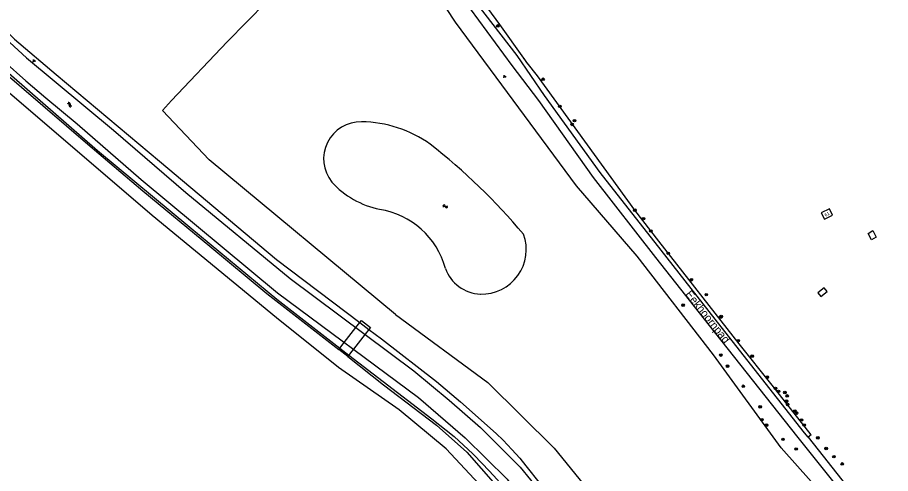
# Model space of a CAD drawing. Extents: x 124000 to 129000, y 395500 to 397503.
# Drawn here: x 128224.2 to 128496.9, y 396100.2 to 396242.7 of the extents above; entities that cross this region are included whole.
import ezdxf

# ---------------------------------------------------------------- set-up
doc = ezdxf.new("R2010")
doc.units = 0
for name, color, linetype in [('gg-afsc-draadraster', 7, 'Continuous'), ('gg-afsc-hekwerk', 7, 'Continuous'), ('gg-afsc-muur', 7, 'Continuous'), ('gg-anno-huisnummerreeks BGT', 7, 'Continuous'), ('gg-anno-openbare ruimte label', 7, 'Continuous'), ('gg-bbg-gedigitaliseerde bijgebouw', 7, 'Continuous'), ('gg-bbg-hoofdgebouw', 7, 'Continuous'), ('gg-knt-bronhoudergrens', 7, 'Continuous'), ('gg-knt-onverhard', 7, 'Continuous'), ('gg-kntw-bovenkant insteek waterloop', 7, 'Continuous'), ('gg-kntw-waterlijn', 7, 'Continuous'), ('gg-kwrk-kunstwerk niveau 01', 7, 'Continuous'), ('gt-grn-groengrens', 7, 'Continuous'), ('gt-symb-boom', 7, 'Continuous'), ('gt-symb-groenvak', 7, 'Continuous'), ('gt-symb-watersymbool', 7, 'Continuous')]:
    doc.layers.add(name, color=color, linetype=linetype)

# ---------------------------------------------------------------- blocks, each defined once
blk = doc.blocks.new('gt0-BOOM')
at = {"layer": 'gt-symb-boom'}
for radius in [0.4, 0.2]:
    blk.add_circle((0, 0), radius, dxfattribs=at)
blk = doc.blocks.new('gt0-WA')
at = {"layer": 'gt-symb-watersymbool'}
for centre, start, end in [((-0.32, 0.02), 28.0725, 151.9275), ((0.43, 0.42), 208.0725, 331.9275), ((-0.32, -0.43), 28.0725, 151.9275), ((0.43, -0.03), 208.0725, 331.9275)]:
    blk.add_arc(centre, 0.425, start, end, dxfattribs=at)
blk = doc.blocks.new('gt0-GRVAK')
at = {"layer": 'gt-symb-groenvak'}
for p, q in [((-0.11, 0.19), (-0.23, 0.24)), ((-0.18, 0.15), (0.09, 0.15)), ((-0.09, 0.21), (-0.16, 0.32)), ((-0.05, 0.21), (-0.05, 0.39)), ((0, 0.21), (0.06, 0.32)), ((0.01, 0.19), (0.13, 0.24)), ((0.26, -0.05), (0.2, 0.06)), ((0.3, -0.05), (0.3, 0.13)), ((0.35, -0.05), (0.41, 0.06)), ((-0.25, -0.23), (-0.36, -0.18)), ((-0.32, -0.26), (-0.05, -0.26)), ((-0.23, -0.21), (-0.29, -0.09)), ((-0.18, -0.2), (-0.18, -0.02)), ((-0.14, -0.21), (-0.07, -0.09)), ((-0.12, -0.23), (0, -0.18)), ((0.24, -0.07), (0.12, -0.02)), ((0.17, -0.11), (0.44, -0.11)), ((0.37, -0.07), (0.49, -0.02))]:
    blk.add_line(p, q, dxfattribs=at)

msp = doc.modelspace()

# ---------------------------------------------------------------- linework, layer by layer
at = {"layer": 'gg-afsc-draadraster'}
msp.add_lwpolyline([(128472.17, 396112.34), (128459.99, 396127.81), (128449.65, 396140.78), (128424.5, 396172.82), (128422.02, 396176.02), (128417.05, 396182.52)], dxfattribs=at)
at = {"layer": 'gg-afsc-hekwerk'}
for p, q in [((128383.28, 396228.71), (128382.51, 396229.86)), ((128386.6, 396224.48), (128383.37, 396228.58))]:
    msp.add_line(p, q, dxfattribs=at)
msp.add_lwpolyline([(128382.4, 396229.98), (128374.86, 396240.57), (128371.11, 396245.69)], dxfattribs=at)
at = {"layer": 'gg-afsc-muur'}
for p, q in [((128382.51, 396229.86), (128382.4, 396229.98)), ((128383.37, 396228.58), (128383.28, 396228.71))]:
    msp.add_line(p, q, dxfattribs=at)
for points in [[(128382.51, 396229.86), (128382.39, 396229.76), (128382.29, 396229.88), (128382.4, 396229.98)], [(128383.37, 396228.58), (128383.25, 396228.5), (128383.16, 396228.62), (128383.28, 396228.71)]]:
    msp.add_lwpolyline(points, dxfattribs=at)
at = {"layer": 'gg-bbg-gedigitaliseerde bijgebouw'}
for points in [[(128489.93, 396175.26), (128491.36, 396176.12), (128492.43, 396174.13), (128491, 396173.27), (128489.93, 396175.26)], [(128476.21, 396158.29), (128474.25, 396156.74), (128475.18, 396155.57), (128477.14, 396157.12), (128476.21, 396158.29)]]:
    msp.add_lwpolyline(points, dxfattribs=at)
at = {"layer": 'gg-bbg-hoofdgebouw'}
msp.add_lwpolyline([(128475.29, 396181.69), (128476.25, 396179.75), (128478.82, 396180.95), (128477.86, 396182.89), (128475.29, 396181.69)], dxfattribs=at)
at = {"layer": 'gg-knt-bronhoudergrens'}
msp.add_line((128342.22, 396149.94), (128284.01, 396198.23), dxfattribs=at)
for points in [[(128406.82, 396063.61), (128396.8, 396069.82), (128390.58, 396074.58), (128375.64, 396089.13), (128358.04, 396107.92), (128343.36, 396120.09), (128324.44, 396133.32), (128305.12, 396148.93), (128266.23, 396180.81), (128215.7, 396224.07), (128207.89, 396231.61), (128191.22, 396247.95), (128182.36, 396256.75), (128175.08, 396263.83), (128160.2, 396279.1), (128152.59, 396287.31), (128136.19, 396303.58), (128113.96, 396324.48), (128102.06, 396333.87), (128090.32, 396342.4)], [(128351.08, 396254.42), (128346.72, 396255.11), (128339.84, 396253.66), (128332.57, 396253.92), (128325.16, 396256.43), (128312.59, 396257.76), (128308.09, 396253.92), (128289.7, 396235.14), (128272.24, 396216.75), (128269.46, 396213.71), (128284.01, 396198.23)], [(128342.22, 396149.94), (128371.06, 396128.64), (128391.83, 396108.14), (128410.35, 396085.38), (128405.51, 396079.97)]]:
    msp.add_lwpolyline(points, dxfattribs=at)
at = {"layer": 'gg-knt-onverhard'}
for points in [[(128000.98, 396178.6), (128006.1, 396182.14), (128013.31, 396196.13), (128031.75, 396231.95), (128046.52, 396260.62), (128088.42, 396345.39), (128088.42, 396347.32), (128083.6, 396350.05), (128085.77, 396353.19), (128092.04, 396348.2), (128097.91, 396340.07), (128114.87, 396327.68), (128152.34, 396292.13), (128217.89, 396227.27), (128246.11, 396203.14), (128263.34, 396188.52), (128284.21, 396171.3), (128302.06, 396156.45), (128324.53, 396138.98)], [(128471.19, 396111.57), (128470.07, 396113), (128461.57, 396123.66), (128443.99, 396146.03), (128425.27, 396170.03), (128406.23, 396194.29), (128388.8, 396218.38), (128380.31, 396230.88), (128365.27, 396250.36), (128349.96, 396270.62), (128337.78, 396284.84), (128299.36, 396333.03)], [(128337.04, 396281.59), (128348.21, 396268.54), (128362.96, 396249.12), (128378.57, 396227.68), (128386.98, 396216.76), (128404.05, 396192.76), (128423.45, 396167.77), (128441.79, 396144.49), (128467.95, 396111.47), (128490.41, 396083.32), (128489.95, 396081)], [(128327.34, 396136.79), (128338.55, 396127.95), (128355.05, 396115.37), (128364.51, 396106.96), (128378, 396091.59), (128392.46, 396076), (128399.59, 396071.36), (128407.66, 396068.48)], [(128471.19, 396111.57), (128483.22, 396096.26), (128496.92, 396079.67)]]:
    msp.add_lwpolyline(points, dxfattribs=at)
at = {"layer": 'gg-kntw-bovenkant insteek waterloop'}
for p, q in [((128331.11, 396147.43), (128333.94, 396145.28)), ((128324.89, 396139.44), (128327.69, 396137.25))]:
    msp.add_line(p, q, dxfattribs=at)
for points in [[(128000, 396449.55), (128003.78, 396444.8), (128015.17, 396434.32), (128028.17, 396423.29), (128043.84, 396409.67), (128059.07, 396396.05), (128070.34, 396384.11), (128082.49, 396371.9), (128091.24, 396362.41), (128099.97, 396354.38), (128111.19, 396345.36), (128125.23, 396333.03), (128140.04, 396318.81), (128154.98, 396304.6), (128171.89, 396286.77), (128191.13, 396268.25), (128211.58, 396247.41), (128223.27, 396235.92), (128236.28, 396224.89), (128268.49, 396197.82), (128305.13, 396167.16), (128331.11, 396147.43)], [(128000, 396437.01), (128005.44, 396431.4), (128010.47, 396426.96), (128021.99, 396417.22), (128039.89, 396401.15), (128054.98, 396387.24), (128070.54, 396371.28), (128083.43, 396357.62), (128096.76, 396344.85), (128112.86, 396331.09), (128131.64, 396314.75), (128151.03, 396296.08), (128172.38, 396273.65), (128196.53, 396249.23), (128218.15, 396228.11), (128249.19, 396201.17), (128278, 396177.25), (128305.18, 396154.76), (128324.89, 396139.44)], [(128333.94, 396145.28), (128337.89, 396142.28), (128355.02, 396128.98), (128362.55, 396122.68), (128373.72, 396112.76), (128375.88, 396110.67), (128378.65, 396107.79), (128381.08, 396105.01), (128382.97, 396102.68), (128387.49, 396096.97), (128391.34, 396092.36), (128395.26, 396087.88), (128398.65, 396084.2), (128400.22, 396082.67), (128400.99, 396082.03), (128401.8, 396081.46), (128402.29, 396081.18), (128403.18, 396080.75), (128404.1, 396080.39), (128405.51, 396079.97)], [(128327.69, 396137.25), (128353.59, 396117.29), (128360.54, 396111.81), (128366.38, 396106.34), (128369.56, 396103.15), (128372.98, 396099.5), (128382.55, 396088.83), (128385.85, 396085.07), (128389.98, 396080.29), (128391.99, 396078.06), (128393.39, 396076.62), (128394.95, 396075.12), (128396.5, 396073.83), (128397.31, 396073.25), (128398.5, 396072.54), (128399.39, 396072.13), (128400.32, 396071.78), (128401.27, 396071.49), (128403.23, 396071.04), (128408.01, 396070.22)]]:
    msp.add_lwpolyline(points, dxfattribs=at)
for centre, radius, start, end in [((128331.4, 396198.53), 11.59, 88.6678, 218.534), ((128331.42, 396173.02), 37.1, 54.2355, 89.6115), ((128231.32, 396047.64), 197.5, 40.1526, 51.9291), ((128343.04, 396210.25), 28.05, 222.4532, 258.2031), ((128333.29, 396157.63), 25.47, 15.278, 80.9311), ((128369.19, 396170.23), 13.92, 268.2388, 20.005), ((128369.2, 396168.33), 12.02, 199.3604, 267.9268)]:
    msp.add_arc(centre, radius, start, end, dxfattribs=at)
at = {"layer": 'gg-kntw-waterlijn'}
for points in [[(128221.78, 396234.93), (128227.03, 396230.14), (128254.2, 396207.47), (128276.73, 396188.01), (128309.39, 396161.19), (128347.99, 396132.34), (128358.99, 396123.2), (128368.77, 396114.59), (128381.21, 396102.26), (128390.89, 396090.38)], [(128219.98, 396229), (128226.74, 396222.91), (128233.04, 396217.58), (128242.85, 396209.46), (128262.83, 396192.09), (128305.39, 396156.73), (128349.46, 396123.99), (128364.03, 396111.4), (128377.19, 396098.48), (128385.94, 396086.65), (128392.13, 396079.75), (128396.16, 396076.26), (128401.61, 396073.24), (128406.14, 396071.9), (128427.67, 396068.51), (128435.38, 396067.69), (128443.09, 396067.88), (128454.98, 396067.92), (128457.32, 396066.63)]]:
    msp.add_lwpolyline(points, dxfattribs=at)
at = {"layer": 'gg-kwrk-kunstwerk niveau 01'}
for p, q in [((128329.89, 396145.86), (128331.11, 396147.43)), ((128326.27, 396141.22), (128329.89, 396145.86)), ((128332.74, 396143.74), (128329.13, 396139.09)), ((128333.94, 396145.28), (128332.74, 396143.74)), ((128324.89, 396139.44), (128326.27, 396141.22)), ((128324.53, 396138.98), (128324.89, 396139.44)), ((128327.34, 396136.79), (128324.53, 396138.98)), ((128328.56, 396138.37), (128327.69, 396137.25)), ((128329.13, 396139.09), (128328.56, 396138.37)), ((128327.69, 396137.25), (128327.34, 396136.79))]:
    msp.add_line(p, q, dxfattribs=at)
msp.add_lwpolyline([(128331.11, 396147.43), (128331.62, 396148.09), (128334.43, 396145.91), (128333.94, 396145.28)], dxfattribs=at)
at = {"layer": 'gt-grn-groengrens'}
for p, q in [((128417.05, 396182.52), (128386.6, 396224.48)), ((128472.17, 396112.34), (128471.19, 396111.57))]:
    msp.add_line(p, q, dxfattribs=at)
msp.add_lwpolyline([(128476.72, 396080.55), (128476.37, 396092.92), (128462.74, 396108.27), (128441.57, 396137.37), (128417.76, 396168.2), (128398.84, 396190.16), (128361.01, 396241.22), (128352.54, 396254.19), (128351.08, 396254.42)], dxfattribs=at)

# ---------------------------------------------------------------- block references
at = {"layer": 'gt-symb-boom'}
for p in [(128374.2, 396240.09), (128388.37, 396223.43), (128393.59, 396214.98), (128397.43, 396209.32), (128398.19, 396210.5), (128417.05, 396182.52), (128419.74, 396179.87), (128422.02, 396176.02), (128427.48, 396169.03), (128434.71, 396160.79), (128439.37, 396156.11), (128432.1, 396152.84), (128443.79, 396149.04), (128444.02, 396149.29), (128449.38, 396141.75), (128443.92, 396137.24), (128453.69, 396136.89), (128446.01, 396133.77), (128458.43, 396130.34), (128450.92, 396127.5), (128461, 396126.85), (128461.9, 396125.93), (128463.92, 396125.54), (128464.64, 396124.48), (128464.4, 396122.85), (128464.77, 396121.82), (128456.19, 396121.07), (128467.04, 396119.74), (128467.61, 396119.12), (128456.73, 396117.06), (128469.1, 396116.95), (128458.19, 396115.35), (128469.93, 396115.4), (128463.32, 396110.91), (128474.21, 396111.4), (128467.44, 396107.91), (128476.81, 396108.07), (128479.24, 396105.51), (128481.84, 396103.24)]:
    msp.add_blockref('gt0-BOOM', p, dxfattribs=at)
at = {"layer": 'gt-symb-groenvak'}
for p in [(128229.3, 396229.23), (128376.31, 396224.31)]:
    msp.add_blockref('gt0-GRVAK', p, dxfattribs=at)
at = {"layer": 'gt-symb-watersymbool'}
for p, rotation in [((128240.41, 396215.52), -40.09168079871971), ((128357.87, 396183.69), 180)]:
    msp.add_blockref('gt0-WA', p, dxfattribs=dict(at, rotation=rotation))

# ---------------------------------------------------------------- texts
at = {"layer": 'gg-anno-huisnummerreeks BGT'}
msp.add_text('61', height=1, rotation=26.4, dxfattribs=at).set_placement((128476.6, 396180.49))
at = {"layer": 'gg-anno-openbare ruimte label'}
msp.add_text('Eekhoornpad', height=2.5, rotation=308.5, dxfattribs=at).set_placement((128432.67, 396156.22))

doc.saveas('drawing.dxf')
